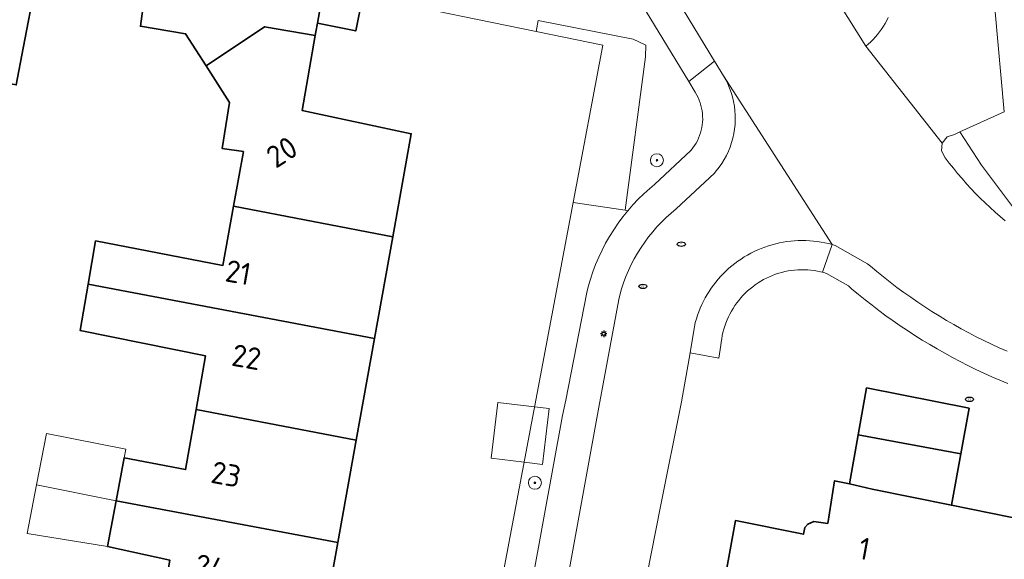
# Model space of a CAD drawing. Header units: metres. Extents: x 152610 to 160096, y 456114 to 462495.
# Tile 286 of 656: x 157170 to 157230, y 460412 to 460446. Entities that reach past the tile are written whole.
import ezdxf
from ezdxf.enums import TextEntityAlignment as Align

# ---------------------------------------------------------------- set-up
doc = ezdxf.new("R2010")
doc.units = ezdxf.units.M
doc.header["$LTSCALE"] = 0.5
doc.layers.get('0').update_dxf_attribs({"linetype": 'CONTINUOUS'})
for name, color, linetype, lineweight in [('B-PV-GR-BEPLANTING_CULTUUR_BOSPLANTSOEN-GV', 251, 'CONTINUOUS', 18), ('B-PV-GR-BEPLANTING_CULTUUR_HEESTERS-GV', 251, 'CONTINUOUS', 18), ('B-PV-GR-BOOM-S', 251, 'CONTINUOUS', 25), ('B-PV-IE-MEUBILAIR-S', 251, 'CONTINUOUS', 25), ('B-PV-OG-BEBOUWING-GV', 6, 'CONTINUOUS', 35), ('B-PV-OG-BEBOUWING-T18', 1, 'CONTINUOUS', 18), ('B-PV-OG-BEBOUWING_OVERBOUWING-GV', 251, 'CONTINUOUS', 18), ('B-PV-OG-BEBOUWING_SCHUUR-GV', 251, 'CONTINUOUS', 18), ('B-PV-OG-TERREIN_BEGROEID-GV', 251, 'CONTINUOUS', 18), ('B-PV-VH-OPENVERHARDING_STRAATBAKSTEEN-GV', 251, 'CONTINUOUS', 18), ('B-PV-VH-OPENVERHARDING_TEGEL-GV', 251, 'CONTINUOUS', 18)]:
    doc.layers.add(name, color=color, linetype=linetype, lineweight=lineweight)
doc.styles.add('NLCS-ISO', font='NLCS-ISO.ttf')
doc.styles.add('NLCS-ISO-M750-T18', font='NLCS-ISO.ttf', dxfattribs={"height": 1.35})

# ---------------------------------------------------------------- blocks, each defined once
blk = doc.blocks.new('SIE-MEUBILAIR_PAAL_LICHTMAST-SO')
for points in [[(-0.62, 0), (-1, 0)], [(-0.71, 0.71), (-0.44, 0.44)], [(0, 1), (0, 0.62)], [(0.44, 0.44), (0.71, 0.71)], [(1, 0), (0.62, 0)], [(-0.71, -0.71), (-0.44, -0.44)], [(0, -0.62), (0, -1)], [(0.44, -0.44), (0.71, -0.71)]]:
    blk.add_lwpolyline(points)
blk.add_circle((0, 0), 0.5)
blk = doc.blocks.new('SIE-MEUBILAIR_PUT_RIOOLPUT-SO')
blk.add_ellipse((0, 0), major_axis=(1.25, 0), ratio=0.54)
at = {"style": 'NLCS-ISO'}
blk.add_text('ri', height=0.75, dxfattribs=at).set_placement((-0.04, 0.07), align=Align.MIDDLE_CENTER)
blk = doc.blocks.new('SGR-BOOM_GBKN-SO')
at = {"linetype": 'ByBlock', "lineweight": 18}
h = blk.add_hatch(color=0, dxfattribs=at)
h.dxf.hatch_style = 1
edge = h.paths.add_edge_path()
edge.add_arc((0, 0), 0.25, 0, 360)
at = {"color": 0, "linetype": 'ByBlock', "lineweight": 18}
for radius in [2, 0.25]:
    blk.add_circle((0, 0), radius, dxfattribs=at)
at = {"color": 0, "linetype": 'ByBlock', "lineweight": 18, "style": 'NLCS-ISO'}
blk.add_attdef('SOORT', (2.5, 0), '', height=1.5, dxfattribs=at)

msp = doc.modelspace()

# ---------------------------------------------------------------- linework, layer by layer
at = {"layer": 'B-PV-GR-BEPLANTING_CULTUUR_BOSPLANTSOEN-GV', "flags": 128}
msp.add_lwpolyline([(157207.508, 460444.335), (157201.672, 460445.489), (157201.552, 460444.809), (157205.642, 460443.967), (157203.822, 460434.339), (157207.021, 460433.852), (157208.251, 460443.265), (157208.28, 460443.985)], close=True, dxfattribs=at)
msp.add_lwpolyline([(157200.765, 460408.049), (157203.16, 460421.272), (157203.375, 460422.215), (157204.665, 460428.817), (157204.753, 460429.166), (157204.883, 460429.622), (157205.034, 460430.079), (157205.203, 460430.529), (157205.39, 460430.973), (157205.595, 460431.408), (157205.817, 460431.835), (157206.055, 460432.253), (157206.31, 460432.661), (157206.581, 460433.059), (157206.867, 460433.445), (157207.169, 460433.82), (157207.021, 460433.852), (157203.822, 460434.339), (157198.294, 460405.104)], dxfattribs=at)
at = {"layer": 'B-PV-GR-BEPLANTING_CULTUUR_HEESTERS-GV', "flags": 128}
msp.add_lwpolyline([(157230.778, 460434.08), (157228.88, 460436.617), (157227.552, 460438.663), (157227.214, 460438.509), (157226.76, 460438.355), (157226.465, 460437.978), (157226.424, 460437.501), (157226.65, 460437.079), (157226.898, 460436.75), (157227.151, 460436.426), (157227.411, 460436.107), (157227.678, 460435.793), (157227.95, 460435.484), (157228.228, 460435.181), (157228.512, 460434.883), (157228.802, 460434.59), (157229.098, 460434.304), (157229.399, 460434.023), (157229.705, 460433.748), (157230.017, 460433.479), (157230.333, 460433.216)], dxfattribs=at)
at = {"layer": 'B-PV-OG-BEBOUWING-GV', "flags": 128}
for points in [[(157174.033, 460447.147), (157175.787, 460456.86), (157169.642, 460458.041), (157167.199, 460444.364), (157166.73, 460442.094), (157169.656, 460441.537), (157170.084, 460443.792), (157170.834, 460447.738)], [(157182.351, 460455.599), (157175.787, 460456.86), (157174.033, 460447.147), (157177.47, 460446.511), (157177.279, 460445.134), (157180.045, 460444.674), (157181.299, 460442.719), (157184.895, 460445.102), (157187.997, 460444.559), (157188.039, 460444.785), (157188.135, 460445.332), (157188.506, 460447.437), (157186.068, 460447.928), (157184.391, 460448.267), (157185.328, 460452.904), (157181.976, 460453.504)], [(157188.506, 460447.437), (157188.135, 460445.332), (157190.487, 460444.852), (157190.925, 460446.999)], [(157187.997, 460444.559), (157184.895, 460445.102), (157181.299, 460442.719), (157182.749, 460440.459), (157182.292, 460437.641), (157183.593, 460437.448), (157182.99, 460434.096), (157192.758, 460432.232), (157193.891, 460438.545), (157187.191, 460439.971)], [(157192.758, 460432.232), (157182.99, 460434.096), (157182.338, 460430.471), (157174.525, 460431.978), (157174.066, 460429.334), (157191.637, 460425.991)], [(157174.066, 460429.334), (157173.572, 460426.492), (157181.261, 460424.933), (157180.686, 460421.638), (157190.519, 460419.758), (157191.637, 460425.991)], [(157228.118, 460421.728), (157221.82, 460422.968), (157221.305, 460420.092), (157227.605, 460418.915)], [(157180.686, 460421.638), (157180.043, 460417.956), (157176.274, 460418.673), (157175.781, 460416.038), (157189.393, 460413.488), (157190.519, 460419.758)], [(157227.605, 460418.915), (157221.305, 460420.092), (157220.77, 460417.094), (157222.16, 460416.764), (157227.03, 460415.766)], [(157213.254, 460411.909), (157230.727, 460408.656), (157231.851, 460414.792), (157227.03, 460415.766), (157222.16, 460416.764), (157220.77, 460417.094), (157219.864, 460417.278), (157219.442, 460414.658), (157218.588, 460414.774), (157218.228, 460414.621), (157218.044, 460414.406), (157217.951, 460413.992), (157213.781, 460414.827)], [(157189.393, 460413.488), (157175.781, 460416.038), (157175.259, 460413.249), (157179.078, 460412.407), (157178.488, 460408.962), (157188.229, 460407.003)]]:
    msp.add_lwpolyline(points, close=True, dxfattribs=at)
at = {"layer": 'B-PV-OG-BEBOUWING_OVERBOUWING-GV', "flags": 128}
for points in [[(157170.907, 460417.013), (157175.781, 460416.038), (157176.274, 460418.673), (157176.388, 460419.201), (157171.515, 460420.164)], [(157175.781, 460416.038), (157170.907, 460417.013), (157170.332, 460414.03), (157175.259, 460413.249)]]:
    msp.add_lwpolyline(points, close=True, dxfattribs=at)
at = {"layer": 'B-PV-OG-BEBOUWING_SCHUUR-GV', "flags": 128}
msp.add_lwpolyline([(157201.452, 460421.808), (157199.198, 460422.078), (157198.787, 460418.648), (157200.809, 460418.406), (157201.95, 460418.269), (157202.361, 460421.699)], close=True, dxfattribs=at)
at = {"layer": 'B-PV-OG-TERREIN_BEGROEID-GV', "flags": 128}
for points in [[(157212.386, 460458.877), (157221.774, 460443.914), (157221.929, 460444.047), (157222.08, 460444.186), (157222.224, 460444.33), (157222.363, 460444.481), (157222.496, 460444.636), (157222.623, 460444.797), (157222.743, 460444.962), (157222.857, 460445.132), (157222.964, 460445.307), (157223.064, 460445.485), (157223.157, 460445.667)], [(157191.757, 460446.827), (157201.552, 460444.809), (157201.672, 460445.489), (157207.508, 460444.335), (157208.28, 460443.985), (157208.251, 460443.265), (157207.021, 460433.852), (157207.169, 460433.82), (157207.486, 460434.183), (157207.816, 460434.532), (157208.161, 460434.868), (157208.518, 460435.19), (157208.813, 460435.435), (157211.05, 460437.526), (157211.062, 460437.54), (157211.174, 460437.683), (157211.272, 460437.823), (157211.362, 460437.968), (157211.443, 460438.118), (157211.516, 460438.273), (157211.58, 460438.431), (157211.635, 460438.593), (157211.681, 460438.757), (157211.718, 460438.924), (157211.745, 460439.092), (157211.762, 460439.262), (157211.77, 460439.433), (157211.768, 460439.604), (157211.757, 460439.774), (157211.736, 460439.943), (157211.705, 460440.111), (157211.665, 460440.277), (157211.616, 460440.441), (157211.558, 460440.601), (157211.49, 460440.758), (157211.414, 460440.911), (157211.315, 460441.085), (157210.911, 460441.751), (157206.709, 460448.68)]]:
    msp.add_lwpolyline(points, dxfattribs=at)
at = {"layer": 'B-PV-VH-OPENVERHARDING_STRAATBAKSTEEN-GV', "flags": 128}
for points in [[(157223.157, 460445.667), (157223.064, 460445.485), (157222.964, 460445.307), (157222.857, 460445.132), (157222.743, 460444.962), (157222.623, 460444.797), (157222.496, 460444.636), (157222.363, 460444.481), (157222.224, 460444.33), (157222.08, 460444.186), (157221.929, 460444.047), (157221.774, 460443.914), (157226.465, 460437.978), (157226.76, 460438.355), (157227.214, 460438.509), (157227.552, 460438.663), (157230.257, 460439.896), (157228.016, 460464.871)], [(157230.333, 460433.216), (157230.017, 460433.479), (157229.705, 460433.748), (157229.399, 460434.023), (157229.098, 460434.304), (157228.802, 460434.59), (157228.512, 460434.883), (157228.228, 460435.181), (157227.95, 460435.484), (157227.678, 460435.793), (157227.411, 460436.107), (157227.151, 460436.426), (157226.898, 460436.75), (157226.65, 460437.079), (157226.424, 460437.501), (157226.465, 460437.978), (157221.774, 460443.914), (157212.386, 460458.877)], [(157208.406, 460449.739), (157212.5, 460442.988), (157213.039, 460442.099), (157219.706, 460431.758), (157219.712, 460431.756), (157219.903, 460431.7), (157221.88, 460430.581), (157222.057, 460430.43), (157222.458, 460430.096), (157222.864, 460429.768), (157223.274, 460429.446), (157223.69, 460429.13), (157224.11, 460428.821), (157224.535, 460428.519), (157224.965, 460428.223), (157225.399, 460427.934), (157225.837, 460427.651), (157226.28, 460427.375), (157226.727, 460427.106), (157227.178, 460426.844), (157227.633, 460426.589), (157228.092, 460426.341), (157228.554, 460426.099), (157229.021, 460425.865), (157229.49, 460425.638), (157229.964, 460425.419), (157230.44, 460425.207)], [(157208.06, 460409.99), (157209.187, 460415.689), (157210.472, 460422.116), (157210.994, 460425.11), (157211.318, 460426.973), (157211.383, 460427.197), (157211.455, 460427.419), (157211.536, 460427.638), (157211.623, 460427.855), (157211.718, 460428.068), (157211.821, 460428.278), (157211.93, 460428.484), (157212.046, 460428.687), (157212.169, 460428.885), (157212.299, 460429.079), (157212.436, 460429.268), (157212.579, 460429.453), (157212.728, 460429.632), (157212.883, 460429.807), (157213.044, 460429.976), (157213.211, 460430.139), (157213.383, 460430.297), (157213.561, 460430.448), (157213.744, 460430.593), (157213.931, 460430.732), (157214.123, 460430.865), (157214.32, 460430.991), (157214.521, 460431.11), (157214.726, 460431.222), (157214.934, 460431.327), (157215.146, 460431.425), (157215.361, 460431.515), (157215.58, 460431.598), (157215.8, 460431.674), (157216.024, 460431.742), (157216.249, 460431.802), (157216.477, 460431.854), (157216.706, 460431.899), (157216.937, 460431.936), (157217.168, 460431.964), (157217.401, 460431.985), (157217.634, 460431.998), (157217.867, 460432.003), (157218.101, 460432), (157218.334, 460431.989), (157218.566, 460431.97), (157218.798, 460431.943), (157219.029, 460431.908), (157219.259, 460431.865), (157219.486, 460431.814), (157219.706, 460431.758), (157213.039, 460442.099), (157213.18, 460441.852), (157213.306, 460441.598), (157213.418, 460441.338), (157213.515, 460441.071), (157213.597, 460440.8), (157213.663, 460440.524), (157213.714, 460440.245), (157213.749, 460439.964), (157213.767, 460439.681), (157213.77, 460439.397), (157213.757, 460439.114), (157213.728, 460438.832), (157213.683, 460438.552), (157213.623, 460438.275), (157213.547, 460438.001), (157213.455, 460437.733), (157213.349, 460437.47), (157213.228, 460437.214), (157213.093, 460436.964), (157212.944, 460436.723), (157212.781, 460436.491), (157212.606, 460436.268), (157212.494, 460436.139), (157210.136, 460433.935), (157209.827, 460433.678), (157209.529, 460433.409), (157209.242, 460433.129), (157208.966, 460432.837), (157208.702, 460432.535), (157208.45, 460432.222), (157208.211, 460431.9), (157207.985, 460431.568), (157207.772, 460431.227), (157207.573, 460430.879), (157207.388, 460430.522), (157207.218, 460430.159), (157207.062, 460429.789), (157206.921, 460429.413), (157206.795, 460429.032), (157206.684, 460428.646), (157206.62, 460428.391), (157205.394, 460421.777), (157202.943, 460408.299)]]:
    msp.add_lwpolyline(points, dxfattribs=at)
at = {"layer": 'B-PV-VH-OPENVERHARDING_TEGEL-GV', "flags": 128}
for points in [[(157206.709, 460448.68), (157210.911, 460441.751), (157212.5, 460442.988), (157208.406, 460449.739)], [(157202.943, 460408.299), (157205.394, 460421.777), (157206.62, 460428.391), (157206.684, 460428.646), (157206.795, 460429.032), (157206.921, 460429.413), (157207.062, 460429.789), (157207.218, 460430.159), (157207.388, 460430.522), (157207.573, 460430.879), (157207.772, 460431.227), (157207.985, 460431.568), (157208.211, 460431.9), (157208.45, 460432.222), (157208.702, 460432.535), (157208.966, 460432.837), (157209.242, 460433.129), (157209.529, 460433.409), (157209.827, 460433.678), (157210.136, 460433.935), (157212.494, 460436.139), (157212.606, 460436.268), (157212.781, 460436.491), (157212.944, 460436.723), (157213.093, 460436.964), (157213.228, 460437.214), (157213.349, 460437.47), (157213.455, 460437.733), (157213.547, 460438.001), (157213.623, 460438.275), (157213.683, 460438.552), (157213.728, 460438.832), (157213.757, 460439.114), (157213.77, 460439.397), (157213.767, 460439.681), (157213.749, 460439.964), (157213.714, 460440.245), (157213.663, 460440.524), (157213.597, 460440.8), (157213.515, 460441.071), (157213.418, 460441.338), (157213.306, 460441.598), (157213.18, 460441.852), (157213.039, 460442.099), (157212.5, 460442.988), (157210.911, 460441.751), (157211.315, 460441.085), (157211.414, 460440.911), (157211.49, 460440.758), (157211.558, 460440.601), (157211.616, 460440.441), (157211.665, 460440.277), (157211.705, 460440.111), (157211.736, 460439.943), (157211.757, 460439.774), (157211.768, 460439.604), (157211.77, 460439.433), (157211.762, 460439.262), (157211.745, 460439.092), (157211.718, 460438.924), (157211.681, 460438.757), (157211.635, 460438.593), (157211.58, 460438.431), (157211.516, 460438.273), (157211.443, 460438.118), (157211.362, 460437.968), (157211.272, 460437.823), (157211.174, 460437.683), (157211.062, 460437.54), (157211.05, 460437.526), (157208.813, 460435.435), (157208.518, 460435.19), (157208.161, 460434.868), (157207.816, 460434.532), (157207.486, 460434.183), (157207.169, 460433.82), (157206.867, 460433.445), (157206.581, 460433.059), (157206.31, 460432.661), (157206.055, 460432.253), (157205.817, 460431.835), (157205.595, 460431.408), (157205.39, 460430.973), (157205.203, 460430.529), (157205.034, 460430.079), (157204.883, 460429.622), (157204.753, 460429.166), (157204.665, 460428.817), (157203.375, 460422.215), (157203.16, 460421.272), (157200.765, 460408.049)], [(157230.44, 460425.207), (157229.964, 460425.419), (157229.49, 460425.638), (157229.021, 460425.865), (157228.554, 460426.099), (157228.092, 460426.341), (157227.633, 460426.589), (157227.178, 460426.844), (157226.727, 460427.106), (157226.28, 460427.375), (157225.837, 460427.651), (157225.399, 460427.934), (157224.965, 460428.223), (157224.535, 460428.519), (157224.11, 460428.821), (157223.69, 460429.13), (157223.274, 460429.446), (157222.864, 460429.768), (157222.458, 460430.096), (157222.057, 460430.43), (157221.88, 460430.581), (157219.903, 460431.7), (157219.712, 460431.756), (157219.706, 460431.758), (157219.124, 460430.055), (157219.199, 460430.036), (157219.374, 460429.986), (157220.705, 460429.214), (157220.909, 460429.04), (157221.32, 460428.698), (157221.736, 460428.361), (157222.158, 460428.031), (157222.584, 460427.707), (157223.015, 460427.389), (157223.451, 460427.078), (157223.891, 460426.773), (157224.337, 460426.475), (157224.786, 460426.184), (157225.239, 460425.9), (157225.697, 460425.622), (157226.159, 460425.351), (157226.625, 460425.087), (157227.095, 460424.83), (157227.568, 460424.58), (157228.046, 460424.337), (157228.527, 460424.102), (157229.011, 460423.873), (157229.499, 460423.652), (157229.989, 460423.438), (157230.483, 460423.232)]]:
    msp.add_lwpolyline(points, dxfattribs=at)
msp.add_lwpolyline([(157219.706, 460431.758), (157219.486, 460431.814), (157219.259, 460431.865), (157219.029, 460431.908), (157218.798, 460431.943), (157218.566, 460431.97), (157218.334, 460431.989), (157218.101, 460432), (157217.867, 460432.003), (157217.634, 460431.998), (157217.401, 460431.985), (157217.168, 460431.964), (157216.937, 460431.936), (157216.706, 460431.899), (157216.477, 460431.854), (157216.249, 460431.802), (157216.024, 460431.742), (157215.8, 460431.674), (157215.58, 460431.598), (157215.361, 460431.515), (157215.146, 460431.425), (157214.934, 460431.327), (157214.726, 460431.222), (157214.521, 460431.11), (157214.32, 460430.991), (157214.123, 460430.865), (157213.931, 460430.732), (157213.744, 460430.593), (157213.561, 460430.448), (157213.383, 460430.297), (157213.211, 460430.139), (157213.044, 460429.976), (157212.883, 460429.807), (157212.728, 460429.632), (157212.579, 460429.453), (157212.436, 460429.268), (157212.299, 460429.079), (157212.169, 460428.885), (157212.046, 460428.687), (157211.93, 460428.484), (157211.821, 460428.278), (157211.718, 460428.068), (157211.623, 460427.855), (157211.536, 460427.638), (157211.455, 460427.419), (157211.383, 460427.197), (157211.318, 460426.973), (157210.994, 460425.11), (157212.753, 460424.794), (157212.89, 460425.578), (157212.909, 460425.777), (157212.937, 460425.976), (157212.972, 460426.173), (157213.015, 460426.369), (157213.066, 460426.563), (157213.125, 460426.754), (157213.191, 460426.943), (157213.265, 460427.13), (157213.346, 460427.313), (157213.434, 460427.493), (157213.53, 460427.669), (157213.632, 460427.841), (157213.741, 460428.009), (157213.857, 460428.172), (157213.979, 460428.331), (157214.108, 460428.485), (157214.242, 460428.633), (157214.383, 460428.777), (157214.528, 460428.914), (157214.68, 460429.045), (157214.836, 460429.17), (157214.997, 460429.289), (157215.163, 460429.402), (157215.334, 460429.507), (157215.508, 460429.606), (157215.686, 460429.698), (157215.868, 460429.782), (157216.053, 460429.859), (157216.24, 460429.929), (157216.431, 460429.991), (157216.624, 460430.046), (157216.819, 460430.093), (157217.015, 460430.132), (157217.213, 460430.163), (157217.412, 460430.186), (157217.612, 460430.201), (157217.812, 460430.209), (157218.012, 460430.208), (157218.212, 460430.199), (157218.412, 460430.183), (157218.611, 460430.158), (157218.809, 460430.125), (157219.005, 460430.085), (157219.124, 460430.055)], close=True, dxfattribs=at)

# ---------------------------------------------------------------- block references
at = {"layer": 'B-PV-GR-BOOM-S', "xscale": 0.2, "yscale": 0.2, "zscale": 0.2}
for p in [(157208.962, 460436.923), (157201.474, 460417.148)]:
    msp.add_blockref('SGR-BOOM_GBKN-SO', p, dxfattribs=at)
at = {"layer": 'B-PV-IE-MEUBILAIR-S', "xscale": 0.2, "yscale": 0.2, "zscale": 0.2}
for name, p in [('SIE-MEUBILAIR_PUT_RIOOLPUT-SO', (157210.458, 460431.775)), ('SIE-MEUBILAIR_PUT_RIOOLPUT-SO', (157208.101, 460429.185)), ('SIE-MEUBILAIR_PAAL_LICHTMAST-SO', (157205.698, 460426.281)), ('SIE-MEUBILAIR_PUT_RIOOLPUT-SO', (157228.137, 460422.263))]:
    msp.add_blockref(name, p, dxfattribs=at)

# ---------------------------------------------------------------- texts
at = {"layer": 'B-PV-OG-BEBOUWING-T18', "style": 'NLCS-ISO-M750-T18'}
for s, rotation, p in [('20', 32.7, (157185.955, 460437.427)), ('21', 350.1, (157183.277, 460430.044)), ('22', 350.1, (157183.784, 460424.854)), ('23', 349.4, (157182.53, 460417.669)), ('1', 349.7, (157221.691, 460413.11)), ('24', 349.4, (157181.567, 460411.973))]:
    msp.add_text(s, height=1.35, rotation=rotation, dxfattribs=at).set_placement(p, align=Align.MIDDLE)

doc.saveas('drawing.dxf')
